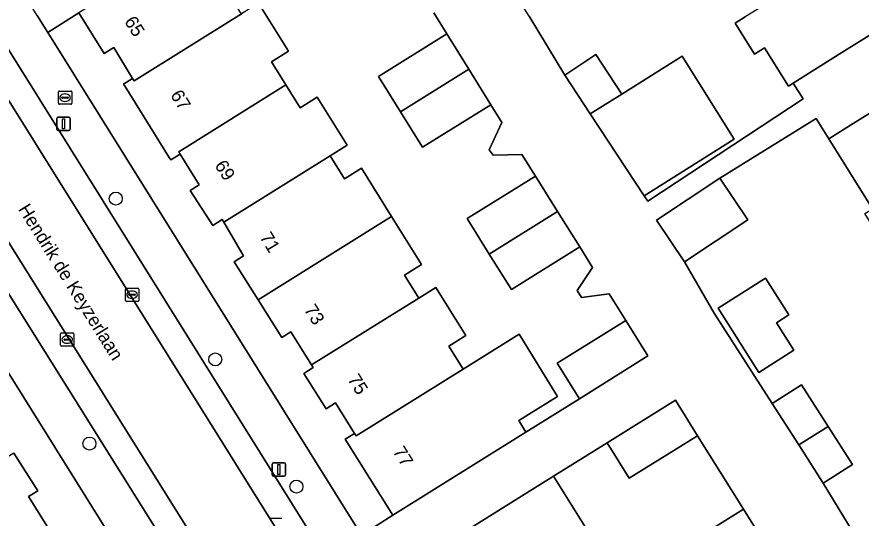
# Model space of a CAD drawing. Extents: x 159664 to 160323, y 385312 to 386115.
# Drawn here: x 160026.5 to 160090, y 385707.1 to 385744.8 of the extents above; entities that cross this region are included whole.
import ezdxf

# ---------------------------------------------------------------- set-up
doc = ezdxf.new("R2010")
doc.units = 0
for name, color, linetype in [('IMGEO_Boom', 7, 'Continuous'), ('IMGEO_Brandkraan', 7, 'Continuous'), ('IMGEO_Erf', 7, 'Continuous'), ('IMGEO_Kolk', 7, 'Continuous'), ('IMGEO_Lichtmast', 7, 'Continuous'), ('IMGEO_Openbare_ruimte_label', 7, 'Continuous'), ('IMGEO_Pand', 7, 'Continuous'), ('IMGEO_Pand_nummerreeks', 7, 'Continuous'), ('IMGEO_Parkeervlak_open', 7, 'Continuous'), ('IMGEO_Rijbaan_lokaal_open', 7, 'Continuous'), ('IMGEO_Voetpad_open', 7, 'Continuous')]:
    doc.layers.add(name, color=color, linetype=linetype)

msp = doc.modelspace()

# ---------------------------------------------------------------- linework, layer by layer
at = {"layer": 'IMGEO_Boom'}
for centre in [(160033.965, 385731.163), (160041.448, 385719.07), (160031.979, 385712.736), (160047.549, 385709.501)]:
    msp.add_circle(centre, 0.489, dxfattribs=at)
at = {"layer": 'IMGEO_Brandkraan'}
for p, q in [((160029.645, 385738.331), (160029.645, 385739.183)), ((160029.72, 385739.257), (160030.572, 385739.257)), ((160030.646, 385739.183), (160030.646, 385738.331)), ((160029.904, 385738.751), (160029.904, 385738.763)), ((160030.342, 385738.714), (160029.944, 385738.714)), ((160029.947, 385738.8), (160030.345, 385738.8)), ((160030.156, 385738.477), (160030.131, 385738.477)), ((160030.133, 385739.037), (160030.158, 385739.037)), ((160030.388, 385738.763), (160030.388, 385738.751)), ((160030.572, 385738.257), (160029.72, 385738.257))]:
    msp.add_line(p, q, dxfattribs=at)
for points in [[(160029.645, 385738.331), (160029.645, 385739.183)], [(160029.72, 385739.257), (160030.572, 385739.257)], [(160030.646, 385739.183), (160030.646, 385738.331)], [(160030.572, 385738.257), (160029.72, 385738.257)]]:
    msp.add_lwpolyline(points, dxfattribs=at)
for centre, radius, start, end in [((160029.722, 385739.181), 0.0765, 91.55205, 178.44795), ((160029.722, 385739.181), 0.0765, 91.55205, 178.44795), ((160030.57, 385739.181), 0.0765, 1.55205, 88.44795), ((160030.57, 385739.181), 0.0765, 1.55205, 88.44795), ((160029.944, 385738.76), 0.0403, 85.87752, 175.75265), ((160029.941, 385738.75), 0.0366, 178.93798, 274.71019), ((160030.345, 385738.757), 0.043, 264.86636, 352.45326), ((160030.349, 385738.762), 0.0386, 1.73085, 96.63898), ((160029.722, 385738.333), 0.0765, 181.55205, 268.44795), ((160029.722, 385738.333), 0.0765, 181.55205, 268.44795), ((160030.57, 385738.333), 0.0765, 271.55205, 358.44795), ((160030.57, 385738.333), 0.0765, 271.55205, 358.44795)]:
    msp.add_arc(centre, radius, start, end, dxfattribs=at)
for centre, major_axis, ratio, start_param, end_param in [((160030.132, 385738.757), (-0.387, 0.002), 0.722429, 4.712389, 7.853982), ((160030.157, 385738.757), (-0.39, 0.002), 0.717154, 1.570796, 4.712389)]:
    msp.add_ellipse(centre, major_axis=major_axis, ratio=ratio, start_param=start_param, end_param=end_param, dxfattribs=at)
at = {"layer": 'IMGEO_Erf'}
for points in [[(160044.693, 385745.86), (160046.946, 385742.243), (160045.671, 385741.448), (160046.751, 385739.718), (160047.83, 385737.989), (160049.108, 385738.787), (160051.358, 385735.179), (160050.081, 385734.382), (160050.201, 385734.189), (160051.165, 385732.645), (160052.44, 385733.441), (160054.698, 385729.824), (160056.955, 385726.207), (160055.679, 385725.411), (160056.643, 385723.868), (160056.758, 385723.683), (160058.034, 385724.479), (160060.289, 385720.864), (160059.014, 385720.068), (160060.093, 385718.339), (160064.293, 385720.96), (160067.198, 385716.286), (160064.281, 385714.464), (160064.815, 385713.605), (160068.844, 385716.111), (160067.171, 385718.788), (160072.317, 385722.004), (160071.063, 385724.01), (160069.005, 385723.734), (160068.658, 385724.243), (160069.826, 385725.992), (160068.863, 385727.535), (160063.721, 385724.325), (160062.059, 385726.996), (160060.396, 385729.667), (160065.53, 385732.856), (160064.508, 385734.488), (160062.357, 385734.441), (160062.051, 385734.824), (160063, 385736.896), (160062.174, 385738.224), (160057.041, 385735.024), (160055.381, 385737.686), (160053.722, 385740.348), (160058.854, 385743.561), (160057.874, 385745.137)], [(160065.061, 385744.878), (160067.732, 385740.453), (160070.076, 385741.998), (160072.035, 385739.027), (160076.566, 385741.866), (160080.467, 385735.637), (160073.717, 385731.376), (160073.992, 385730.959), (160085.673, 385738.663), (160084.925, 385739.857), (160084.565, 385739.632), (160082.764, 385742.507), (160082.005, 385742.032), (160080.548, 385744.359), (160081.307, 385744.834)], [(160106.346, 385704.332), (160103.135, 385709.472), (160099.925, 385714.612), (160096.715, 385719.752), (160093.505, 385724.892), (160090.295, 385730.032), (160090.875, 385730.394), (160087.589, 385735.657), (160086.713, 385737.06), (160086.636, 385737.184), (160079.407, 385732.709), (160081.5, 385729.561), (160076.74, 385726.397), (160078.975, 385722.555), (160083.346, 385715.742), (160085.537, 385717.147), (160087.54, 385714.023), (160089.376, 385711.162), (160087.185, 385709.757), (160089.788, 385705.475)], [(160026.304, 385712.011), (160028.094, 385709.195), (160027.39, 385708.756), (160028.94, 385706.266), (160029.061, 385706.073), (160029.765, 385706.511), (160031.425, 385703.848), (160030.72, 385703.409), (160032.161, 385701.096), (160032.865, 385701.536), (160032.998, 385701.324), (160036.436, 385695.82), (160038.833, 385697.318), (160015.23, 385735.089)], [(160076.046, 385704.59), (160081.168, 385707.798), (160077.724, 385713.327), (160072.575, 385710.127), (160070.931, 385712.801), (160066.896, 385710.281), (160069.273, 385706.472)]]:
    msp.add_lwpolyline(points, dxfattribs=at)
for points in [[(160035.219, 385740.208), (160033.803, 385742.523), (160033.1, 385742.082), (160031.189, 385745.125), (160028.847, 385743.663), (160052.447, 385705.856), (160054.795, 385707.344), (160051.334, 385712.874), (160051.217, 385713.06), (160051.921, 385713.501), (160050.478, 385715.798), (160049.776, 385715.361), (160048.115, 385718.017), (160048.819, 385718.457), (160048.696, 385718.653), (160047.141, 385721.142), (160046.443, 385720.714), (160044.661, 385723.561), (160042.874, 385726.415), (160043.578, 385726.855), (160042.084, 385729.393), (160041.968, 385729.589), (160041.272, 385729.137), (160039.561, 385731.769), (160040.234, 385732.206), (160038.807, 385734.508), (160038.102, 385734.07), (160037.989, 385734.252), (160034.664, 385739.602), (160034.552, 385739.782)], [(160082.342, 385718.096), (160079.272, 385722.915), (160082.829, 385725.182), (160084.588, 385722.421), (160083.653, 385721.825), (160084.964, 385719.767)]]:
    msp.add_lwpolyline(points, close=True, dxfattribs=at)
at = {"layer": 'IMGEO_Kolk'}
for p, q in [((160034.683, 385723.508), (160034.683, 385724.36)), ((160034.758, 385724.434), (160035.61, 385724.434)), ((160034.942, 385723.928), (160034.942, 385723.94)), ((160035.38, 385723.891), (160034.982, 385723.891)), ((160034.985, 385723.977), (160035.383, 385723.977)), ((160035.171, 385724.214), (160035.196, 385724.214)), ((160035.426, 385723.94), (160035.426, 385723.928)), ((160035.684, 385724.36), (160035.684, 385723.508)), ((160035.61, 385723.434), (160034.758, 385723.434)), ((160035.194, 385723.654), (160035.169, 385723.654)), ((160029.804, 385720.134), (160029.804, 385720.986)), ((160029.879, 385721.06), (160030.731, 385721.06)), ((160030.292, 385720.84), (160030.317, 385720.84)), ((160030.805, 385720.986), (160030.805, 385720.134)), ((160030.731, 385720.06), (160029.879, 385720.06)), ((160030.063, 385720.554), (160030.063, 385720.566)), ((160030.501, 385720.517), (160030.103, 385720.517)), ((160030.106, 385720.603), (160030.504, 385720.603)), ((160030.315, 385720.28), (160030.29, 385720.28)), ((160030.547, 385720.566), (160030.547, 385720.554)), ((160045.591, 385707.13), (160046.443, 385707.13))]:
    msp.add_line(p, q, dxfattribs=at)
for points in [[(160034.683, 385723.508), (160034.683, 385724.36)], [(160034.758, 385724.434), (160035.61, 385724.434)], [(160035.684, 385724.36), (160035.684, 385723.508)], [(160035.61, 385723.434), (160034.758, 385723.434)], [(160029.804, 385720.134), (160029.804, 385720.986)], [(160029.879, 385721.06), (160030.731, 385721.06)], [(160030.805, 385720.986), (160030.805, 385720.134)], [(160030.731, 385720.06), (160029.879, 385720.06)], [(160045.591, 385707.13), (160046.443, 385707.13)]]:
    msp.add_lwpolyline(points, dxfattribs=at)
for centre, radius, start, end in [((160034.76, 385724.358), 0.0765, 91.55205, 178.44795), ((160034.76, 385724.358), 0.0765, 91.55205, 178.44795), ((160034.982, 385723.937), 0.0403, 85.87752, 175.75265), ((160034.979, 385723.927), 0.0366, 178.93798, 274.71019), ((160035.383, 385723.934), 0.043, 264.86636, 352.45326), ((160035.387, 385723.939), 0.0386, 1.73085, 96.63898), ((160035.608, 385724.358), 0.0765, 1.55205, 88.44795), ((160035.608, 385724.358), 0.0765, 1.55205, 88.44795), ((160034.76, 385723.51), 0.0765, 181.55205, 268.44795), ((160034.76, 385723.51), 0.0765, 181.55205, 268.44795), ((160035.608, 385723.51), 0.0765, 271.55205, 358.44795), ((160035.608, 385723.51), 0.0765, 271.55205, 358.44795), ((160029.881, 385720.984), 0.0765, 91.55205, 178.44795), ((160029.881, 385720.984), 0.0765, 91.55205, 178.44795), ((160030.729, 385720.984), 0.0765, 1.55205, 88.44795), ((160030.729, 385720.984), 0.0765, 1.55205, 88.44795), ((160029.881, 385720.136), 0.0765, 181.55205, 268.44795), ((160029.881, 385720.136), 0.0765, 181.55205, 268.44795), ((160030.103, 385720.563), 0.0403, 85.87752, 175.75265), ((160030.1, 385720.553), 0.0366, 178.93798, 274.71019), ((160030.504, 385720.56), 0.043, 264.86636, 352.45326), ((160030.508, 385720.565), 0.0386, 1.73085, 96.63898), ((160030.729, 385720.136), 0.0765, 271.55205, 358.44795), ((160030.729, 385720.136), 0.0765, 271.55205, 358.44795)]:
    msp.add_arc(centre, radius, start, end, dxfattribs=at)
for centre, major_axis, ratio, start_param, end_param in [((160035.17, 385723.934), (-0.387, 0.002), 0.722429, 4.712389, 7.853982), ((160035.195, 385723.934), (-0.39, 0.002), 0.717154, 1.570796, 4.712389), ((160030.291, 385720.56), (-0.387, 0.002), 0.722429, 4.712389, 7.853982), ((160030.316, 385720.56), (-0.39, 0.002), 0.717154, 1.570796, 4.712389)]:
    msp.add_ellipse(centre, major_axis=major_axis, ratio=ratio, start_param=start_param, end_param=end_param, dxfattribs=at)
at = {"layer": 'IMGEO_Lichtmast'}
for p, q in [((160029.533, 385736.393), (160029.533, 385737.193)), ((160029.533, 385737.193), (160029.533, 385736.393)), ((160029.633, 385737.293), (160030.423, 385737.293)), ((160030.423, 385737.293), (160029.633, 385737.293)), ((160030.523, 385737.193), (160030.523, 385736.393)), ((160030.523, 385736.393), (160030.523, 385737.193)), ((160030.423, 385736.293), (160029.633, 385736.293)), ((160029.633, 385736.293), (160030.423, 385736.293)), ((160045.731, 385710.388), (160045.731, 385711.188)), ((160045.731, 385711.188), (160045.731, 385710.388)), ((160045.831, 385711.288), (160046.621, 385711.288)), ((160046.621, 385711.288), (160045.831, 385711.288)), ((160046.721, 385711.188), (160046.721, 385710.388)), ((160046.721, 385710.388), (160046.721, 385711.188)), ((160046.621, 385710.288), (160045.831, 385710.288)), ((160045.831, 385710.288), (160046.621, 385710.288))]:
    msp.add_line(p, q, dxfattribs=at)
for points in [[(160029.953, 385737.168), (160030.103, 385737.168), (160030.103, 385736.418), (160029.953, 385736.418), (160029.953, 385737.168)], [(160046.151, 385711.163), (160046.301, 385711.163), (160046.301, 385710.413), (160046.151, 385710.413), (160046.151, 385711.163)]]:
    msp.add_lwpolyline(points, dxfattribs=at)
for centre, start, end in [((160029.633, 385737.193), 90, 180), ((160029.633, 385737.193), 90, 180), ((160030.423, 385737.193), 0, 90), ((160030.423, 385737.193), 360, 90), ((160029.633, 385736.393), 180, 270), ((160029.633, 385736.393), 180, 270), ((160030.423, 385736.393), 270, 0), ((160030.423, 385736.393), 270, 0), ((160045.831, 385711.188), 90, 180), ((160045.831, 385711.188), 90, 180), ((160046.621, 385711.188), 0, 90), ((160046.621, 385711.188), 360, 90), ((160045.831, 385710.388), 180, 270), ((160045.831, 385710.388), 180, 270), ((160046.621, 385710.388), 270, 0), ((160046.621, 385710.388), 270, 0)]:
    msp.add_arc(centre, 0.1, start, end, dxfattribs=at)
at = {"layer": 'IMGEO_Pand'}
for points in [[(160043.416, 385745.063), (160043.302, 385745.245), (160042.333, 385746.796), (160043.605, 385747.59), (160041.239, 385751.391), (160031.189, 385745.125), (160033.1, 385742.082), (160033.803, 385742.523), (160035.219, 385740.208), (160035.334, 385740.02)], [(160089.835, 385750), (160089.757, 385750.125), (160089.556, 385750), (160083.564, 385746.247), (160081.307, 385744.834), (160080.548, 385744.359), (160082.005, 385742.032), (160082.764, 385742.507), (160084.565, 385739.632), (160084.925, 385739.857), (160086.821, 385741.045), (160088.776, 385742.269), (160093.014, 385744.922)], [(160045.671, 385741.448), (160046.946, 385742.243), (160044.693, 385745.86), (160043.416, 385745.063), (160035.334, 385740.02), (160035.219, 385740.208), (160034.552, 385739.782), (160034.664, 385739.602), (160037.989, 385734.252), (160038.102, 385734.07), (160038.807, 385734.508), (160038.693, 385734.691), (160046.751, 385739.718)], [(160060.514, 385740.892), (160058.854, 385743.561), (160053.722, 385740.348), (160055.381, 385737.686)], [(160067.732, 385740.453), (160069.654, 385737.537), (160072.035, 385739.027), (160070.076, 385741.998)], [(160076.566, 385741.866), (160072.035, 385739.027), (160069.654, 385737.537), (160073.717, 385731.376), (160080.467, 385735.637)], [(160062.174, 385738.224), (160060.514, 385740.892), (160055.381, 385737.686), (160057.041, 385735.024)], [(160092.717, 385731.544), (160098.944, 385735.432), (160095.657, 385740.696), (160091.417, 385738.048), (160089.43, 385736.807), (160087.589, 385735.657), (160090.875, 385730.394)], [(160051.358, 385735.179), (160049.108, 385738.787), (160047.83, 385737.989), (160046.751, 385739.718), (160038.693, 385734.691), (160038.807, 385734.508), (160040.234, 385732.206), (160039.561, 385731.769), (160041.272, 385729.137), (160041.968, 385729.589), (160042.084, 385729.393), (160050.081, 385734.382)], [(160052.44, 385733.441), (160051.165, 385732.645), (160050.201, 385734.189), (160050.081, 385734.382), (160042.084, 385729.393), (160043.578, 385726.855), (160042.874, 385726.415), (160044.661, 385723.561), (160054.698, 385729.824)], [(160067.197, 385730.195), (160065.53, 385732.856), (160060.396, 385729.667), (160062.059, 385726.996)], [(160079.407, 385732.709), (160074.648, 385729.545), (160076.74, 385726.397), (160081.5, 385729.561)], [(160062.059, 385726.996), (160063.721, 385724.325), (160068.863, 385727.535), (160067.197, 385730.195)], [(160056.758, 385723.683), (160056.643, 385723.868), (160055.679, 385725.411), (160056.955, 385726.207), (160054.698, 385729.824), (160044.661, 385723.561), (160046.443, 385720.714), (160047.141, 385721.142), (160048.696, 385718.653)], [(160079.272, 385722.915), (160082.342, 385718.096), (160084.964, 385719.767), (160083.653, 385721.825), (160084.588, 385722.421), (160082.829, 385725.182)], [(160060.093, 385718.339), (160059.014, 385720.068), (160060.289, 385720.864), (160058.034, 385724.479), (160056.758, 385723.683), (160048.696, 385718.653), (160048.819, 385718.457), (160048.115, 385718.017), (160049.776, 385715.361), (160050.478, 385715.798), (160051.921, 385713.501), (160052.039, 385713.314)], [(160073.99, 385719.326), (160072.317, 385722.004), (160067.171, 385718.788), (160068.844, 385716.111)], [(160067.198, 385716.286), (160064.293, 385720.96), (160060.093, 385718.339), (160052.039, 385713.314), (160051.921, 385713.501), (160051.217, 385713.06), (160051.334, 385712.874), (160054.795, 385707.344), (160064.815, 385713.605), (160064.281, 385714.464)], [(160085.537, 385717.147), (160083.346, 385715.742), (160085.333, 385712.645), (160087.54, 385714.023)], [(160077.724, 385713.327), (160076.053, 385716.008), (160070.931, 385712.801), (160072.575, 385710.127)], [(160087.185, 385709.757), (160089.376, 385711.162), (160087.54, 385714.023), (160085.333, 385712.645)], [(160028.94, 385706.266), (160027.39, 385708.756), (160028.094, 385709.195), (160026.304, 385712.011), (160016.259, 385705.752), (160018.516, 385702.127), (160019.789, 385702.92), (160020.751, 385701.375), (160020.846, 385701.223)], [(160068.001, 385705.678), (160069.273, 385706.472), (160066.896, 385710.281), (160056.868, 385704.018), (160060.303, 385698.501), (160061.006, 385698.939), (160069.07, 385703.967)], [(160082.837, 385705.137), (160081.168, 385707.798), (160076.046, 385704.59), (160077.707, 385701.93)]]:
    msp.add_lwpolyline(points, close=True, dxfattribs=at)
at = {"layer": 'IMGEO_Parkeervlak_open'}
for points in [[(160049.599, 385704.422), (159997.375, 385788.05)], [(160012.924, 385759.306), (160087.422, 385640.069)], [(160082.682, 385637.004), (160008.141, 385756.303)], [(160008.243, 385752.212), (160041.379, 385699.268), (160043.766, 385695.427), (160079.275, 385638.619)]]:
    msp.add_lwpolyline(points, dxfattribs=at)
at = {"layer": 'IMGEO_Rijbaan_lokaal_open'}
msp.add_lwpolyline([(160082.682, 385637.004), (160087.422, 385640.069), (160012.924, 385759.306), (160008.141, 385756.303)], close=True, dxfattribs=at)
at = {"layer": 'IMGEO_Voetpad_open'}
for points in [[(160078.734, 385663.796), (160078.117, 385664.783), (160054.519, 385702.551), (160052.447, 385705.856), (160028.847, 385743.663), (160028.058, 385744.928), (160014.563, 385766.547), (160015.754, 385767.302), (160015.345, 385767.95), (160013.573, 385770.795), (160013.229, 385771.341), (160013.974, 385771.81), (160007.966, 385781.427), (160006.266, 385780.362), (160003.776, 385784.309), (160004.52, 385784.778), (159999.73, 385792.444), (159998.838, 385793.855), (159996.221, 385798.296)], [(159997.375, 385788.05), (160049.599, 385704.422), (160049.977, 385704.655), (160052.374, 385700.847), (160052.004, 385700.609), (160087.506, 385643.762)], [(160093.014, 385744.922), (160088.776, 385742.269), (160086.821, 385741.045), (160084.925, 385739.857), (160085.673, 385738.663), (160073.992, 385730.959), (160073.717, 385731.376), (160069.654, 385737.537), (160067.732, 385740.453), (160065.061, 385744.878), (160063.217, 385747.807), (160061.346, 385750.779), (160060.069, 385753.028), (160056.876, 385758.137), (160055.054, 385761.054), (160045.926, 385775.908), (160044.175, 385778.784), (160042.208, 385782.014), (160041.478, 385783.432)], [(159998.849, 385761.302), (160000.701, 385758.339), (160014.433, 385736.365), (160015.23, 385735.089), (160038.833, 385697.318), (160040.91, 385693.995), (160064.559, 385656.15), (160064.611, 385656.182), (160080.62, 385630.641), (160084.756, 385633.215)], [(160040.995, 385699.031), (160041.379, 385699.268), (160008.243, 385752.212)], [(160028.058, 385744.928), (160028.847, 385743.663), (160031.189, 385745.125)], [(160057.874, 385745.137), (160058.854, 385743.561), (160060.514, 385740.892), (160062.174, 385738.224), (160063, 385736.896), (160062.051, 385734.824), (160062.357, 385734.441), (160064.508, 385734.488), (160065.53, 385732.856), (160067.197, 385730.195), (160068.863, 385727.535), (160069.826, 385725.992), (160068.658, 385724.243), (160069.005, 385723.734), (160071.063, 385724.01), (160072.317, 385722.004), (160073.99, 385719.326), (160068.844, 385716.111), (160064.815, 385713.605), (160054.795, 385707.344), (160052.447, 385705.856)], [(160089.788, 385705.475), (160087.185, 385709.757), (160085.333, 385712.645), (160083.346, 385715.742), (160078.975, 385722.555), (160076.74, 385726.397), (160074.648, 385729.545), (160079.407, 385732.709), (160086.636, 385737.184), (160086.713, 385737.06), (160087.589, 385735.657), (160089.43, 385736.807), (160091.417, 385738.048)], [(160056.868, 385704.018), (160066.896, 385710.281), (160070.931, 385712.801), (160076.053, 385716.008), (160077.724, 385713.327), (160081.168, 385707.798), (160082.837, 385705.137)]]:
    msp.add_lwpolyline(points, dxfattribs=at)

# ---------------------------------------------------------------- texts
at = {"layer": 'IMGEO_Openbare_ruimte_label'}
msp.add_text('Hendrik de Keyzerlaan', height=1, rotation=301.95677, dxfattribs=at).set_placement((160026.586, 385730.372))
at = {"layer": 'IMGEO_Pand_nummerreeks'}
for s, rotation, p in [('65', 302.18856, (160034.565, 385744.493)), ('67', 301.86197, (160038.032, 385738.957)), ('69', 302.72141, (160041.361, 385733.661)), ('71', 301.28901, (160044.75, 385728.267)), ('73', 301.925, (160048.091, 385722.821)), ('75', 302.03959, (160051.365, 385717.573)), ('77', 302.03959, (160054.764, 385712.144))]:
    msp.add_text(s, height=1, rotation=rotation, dxfattribs=at).set_placement(p)

doc.saveas('drawing.dxf')
